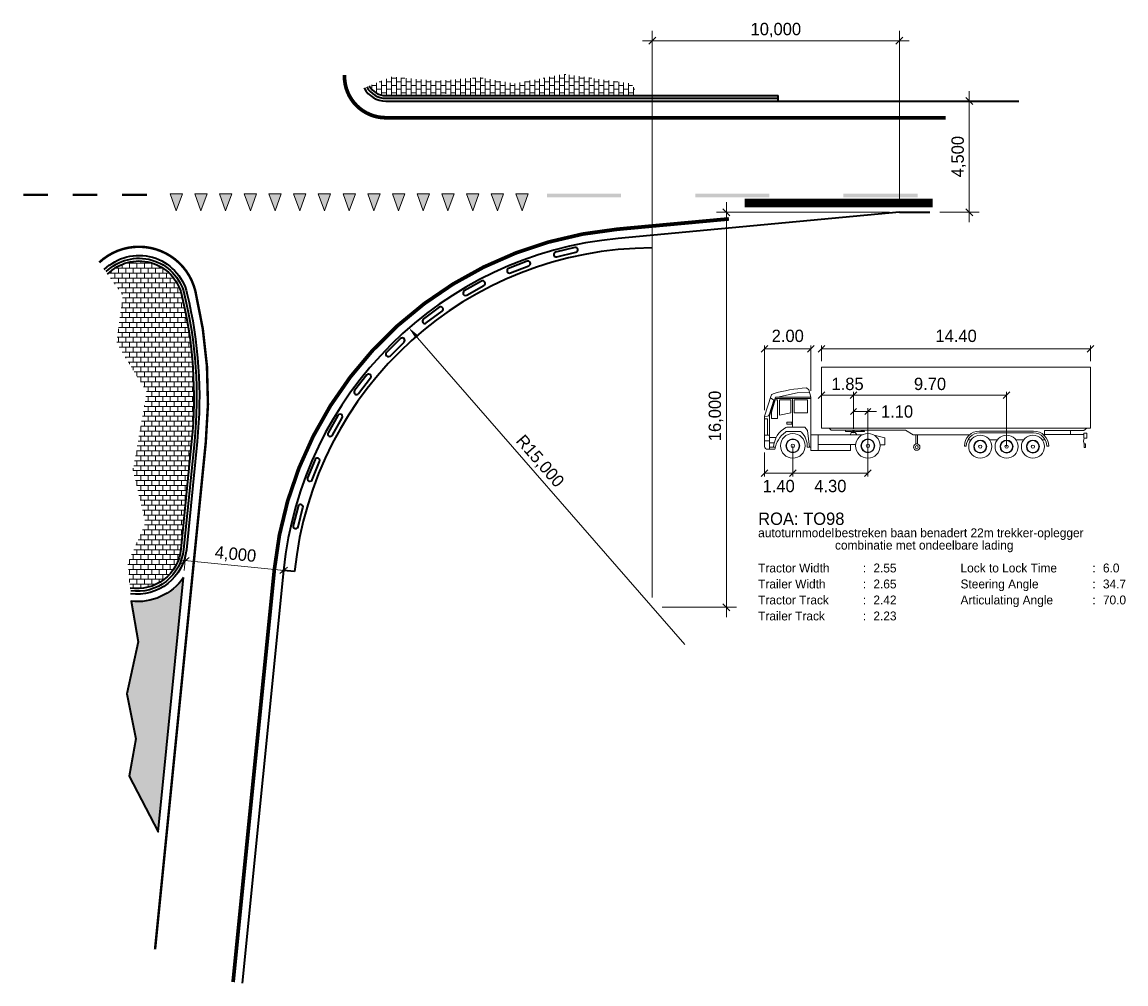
# Model space of a CAD drawing. Header units: metres. Extents: x -699 to 2316, y -1199 to 781.
# Tile 568 of 593: x 490 to 535, y 9 to 48. Entities that reach past the tile are written whole.
import ezdxf
from ezdxf.enums import TextEntityAlignment as Align

# ---------------------------------------------------------------- set-up
doc = ezdxf.new("R2010")
doc.units = ezdxf.units.M
doc.header["$PDMODE"] = 1
doc.linetypes.add('VW-1-1_STREEP', pattern=[2, 1, -1])
for name, color, linetype, lineweight in [('N-WA-VW-MARKERING_DYNAMISCH-G', 7, 'Continuous', 35), ('N-WE-VH-KANTVERHARDING-G', 210, 'Continuous', 35), ('N-WE-VH-STOOTBAND-G', 7, 'Continuous', 35), ('N-WE-VH-VERHARDING_BETON-G', 252, 'Continuous', 35), ('N-WE-VH-VERHARDING_BETONSTRAATSTEEN-A', 252, 'Continuous', 18), ('N-WE-VW-MARKERING_DWARS_DRIEHOEK_5070-G', 7, 'VW-HAAIETAND70-L-N', 35), ('N-WE-VW-MARKERING_LANGS_STREEP_DOORGETROKKEN_010-G', 7, 'Continuous', 13), ('N-WE-VW-MARKERING_LANGS_STREEP_DOORGETROKKEN_015-G', 7, 'Continuous', 13), ('N-WE-VW-MARKERING_PUNTSTUK-G', 7, 'Continuous', 35), ('vh-nw-bm_200', 7, 'Continuous', 25), ('X-XX-AL-(M)-M-200', 7, 'Continuous', 18)]:
    doc.layers.add(name, color=color, linetype=linetype, lineweight=lineweight)
doc.styles.add('rtw_iso', font='iso-rtw.shx')
doc.linetypes.add('VW-HAAIETAND70-L-N', pattern='A,0,-0.5,[149,NLCS.SHX,S=1,R=0,X=-0.625,Y=0],-0.5', length=1)
doc.dimstyles.new('RTW-LGL-200', dxfattribs={"dimtxt": 0.5, "dimasz": 0.1, "dimexe": 0.4, "dimexo": 0.4, "dimgap": 0.14, "dimtad": 1, "dimdec": 3, "dimzin": 0, "dimtxsty": 'rtw_iso', "dimblk1": 'RTW-L_ARR-v1', "dimblk2": 'RTW-L_ARR-v1', "dimsah": 1, "dimcen": 2.5, "dimdle": 2, "dimclrd": 8, "dimclre": 8, "dimclrt": 256, "dimaunit": 2, "dimadec": 6, "dimazin": 0, "dimtfac": 1, "dimtdec": 4, "dimtmove": 0, "dimatfit": 0, "dimldrblk": 'RTW-L_ARR-v1', "dimfxl": 1, "dimtolj": 1, "dimtzin": 0, "dimlwd": 18, "dimlwe": 18, "dimarcsym": 0})
doc.dimstyles.new('RTW-LGO-200', dxfattribs={"dimtxt": 0.5, "dimasz": 0.1, "dimexe": 0.4, "dimexo": 0.4, "dimgap": 0.14, "dimtad": 1, "dimdec": 3, "dimzin": 0, "dimtxsty": 'rtw_iso', "dimblk1": 'RTW-TIC-V1', "dimblk2": 'RTW-TIC-V1', "dimsah": 1, "dimcen": 2.5, "dimdle": 2, "dimclrd": 8, "dimclre": 8, "dimclrt": 256, "dimaunit": 2, "dimadec": 6, "dimazin": 0, "dimtfac": 1, "dimtdec": 4, "dimtmove": 0, "dimatfit": 0, "dimldrblk": 'RTW-TIC-V1', "dimfxl": 1, "dimtolj": 1, "dimtzin": 0, "dimlwd": 18, "dimlwe": 18, "dimarcsym": 0})

# ---------------------------------------------------------------- blocks, each defined once
blk = doc.blocks.new('Haai70')
at = {"linetype": 'Continuous', "lineweight": 5}
blk.add_hatch(color=256, dxfattribs=at).paths.add_polyline_path([(-0.25, 0), (0.2499999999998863, 2.273736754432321e-13), (2.842170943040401e-14, -0.7000000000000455)])
blk.add_lwpolyline([(-0.25, 0), (0.2499999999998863, 2.273736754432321e-13), (2.842170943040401e-14, -0.7000000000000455)], close=True, dxfattribs=at)
blk = doc.blocks.new('RTW-L_ARR-v1')
at = {"color": 0, "linetype": 'ByBlock', "lineweight": 18}
blk.add_solid([(-5, 0.8333333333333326), (-5, -0.8333333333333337), (0, 0)], dxfattribs=at)
blk = doc.blocks.new('*D1285')
at = {"layer": 'Defpoints', "color": 0, "transparency": 16777216}
for p in [(505.5129903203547, 35.58233555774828), (515.3602522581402, 24.26723801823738)]:
    blk.add_point(p, dxfattribs=at)
at = {"layer": 'vh-nw-bm_200', "color": 8, "lineweight": 18, "transparency": 16777216}
blk.add_line((516.6732205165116, 22.75855834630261), (505.5786387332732, 35.5069015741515), dxfattribs=at)
at = {"layer": 'vh-nw-bm_200', "color": 8, "lineweight": 18, "transparency": 16777216, "xscale": 0.1, "yscale": 0.1, "zscale": 0.1, "rotation": 131.0322805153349}
blk.add_blockref('RTW-L_ARR-v1', (505.5129903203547, 35.58233555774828), dxfattribs=at)
at = {"layer": 'vh-nw-bm_200', "transparency": 16777216, "insert": (510.7905787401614, 30.16654446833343), "char_height": 0.5, "attachment_point": 5, "rotation": 311.03228051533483, "style": 'rtw_iso'}
blk.add_mtext('\\A1;R15,000', dxfattribs=at)
blk = doc.blocks.new('RTW-TIC-V1')
at = {"color": 0, "lineweight": 18}
for p, q in [((0, 0), (-5, 0)), ((-1.414213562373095, -1.414213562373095), (1.414213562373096, 1.414213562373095)), ((0, 0), (0, 4)), ((0, 0), (4, 0)), ((0, 0), (0, -4))]:
    blk.add_line(p, q, dxfattribs=at)
blk = doc.blocks.new('*D1286')
at = {"layer": 'Defpoints', "color": 0, "transparency": 16777216}
for p in [(525.3602522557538, 44.76723801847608), (528.1913283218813, 44.76723801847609), (526.5937123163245, 40.26723801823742)]:
    blk.add_point(p, dxfattribs=at)
at = {"layer": 'vh-nw-bm_200', "color": 8, "lineweight": 18, "transparency": 16777216}
for p, q in [((525.7602522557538, 44.76723801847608), (528.5913283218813, 44.76723801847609)), ((528.1913283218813, 40.36723801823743), (528.1913283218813, 44.66723801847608)), ((526.9937123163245, 40.26723801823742), (528.5913283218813, 40.26723801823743))]:
    blk.add_line(p, q, dxfattribs=at)
at = {"layer": 'vh-nw-bm_200', "color": 8, "lineweight": 18, "transparency": 16777216, "xscale": 0.1, "yscale": 0.1, "zscale": 0.1}
for p, rotation in [((528.1913283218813, 44.76723801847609), 90), ((528.1913283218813, 40.26723801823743), 270)]:
    blk.add_blockref('RTW-TIC-V1', p, dxfattribs=dict(at, rotation=rotation))
at = {"layer": 'vh-nw-bm_200', "transparency": 16777216, "insert": (527.7656140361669, 42.51723801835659), "char_height": 0.5, "attachment_point": 5, "rotation": 90, "style": 'rtw_iso'}
blk.add_mtext('\\A1;4,500', dxfattribs=at)
blk = doc.blocks.new('*D1287')
at = {"layer": 'Defpoints', "color": 0, "transparency": 16777216}
for p in [(518.3622978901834, 40.26723801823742), (525.3602522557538, 40.26723801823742), (515.3602522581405, 24.26723801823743)]:
    blk.add_point(p, dxfattribs=at)
at = {"layer": 'vh-nw-bm_200', "color": 8, "lineweight": 18, "transparency": 16777216}
for p, q in [((524.9602522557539, 40.26723801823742), (517.9622978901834, 40.26723801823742)), ((518.3622978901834, 24.36723801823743), (518.3622978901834, 40.16723801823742)), ((515.7602522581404, 24.26723801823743), (518.7622978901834, 24.26723801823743))]:
    blk.add_line(p, q, dxfattribs=at)
at = {"layer": 'vh-nw-bm_200', "color": 8, "lineweight": 18, "transparency": 16777216, "xscale": 0.1, "yscale": 0.1, "zscale": 0.1}
for p, rotation in [((518.3622978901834, 40.26723801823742), 90), ((518.3622978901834, 24.26723801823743), 270)]:
    blk.add_blockref('RTW-TIC-V1', p, dxfattribs=dict(at, rotation=rotation))
at = {"layer": 'vh-nw-bm_200', "transparency": 16777216, "insert": (517.936583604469, 32.01451752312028), "char_height": 0.5, "attachment_point": 5, "rotation": 90, "style": 'rtw_iso', "bg_fill": 3, "box_fill_scale": 1.1, "bg_fill_color": 256, "bg_fill_true_color": 13158600, "bg_fill_transparency": 0}
blk.add_mtext('\\A1;16,000', dxfattribs=at)
blk = doc.blocks.new('*D1288')
at = {"layer": 'Defpoints', "color": 0, "transparency": 16777216}
for p in [(496.4545456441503, 26.15780867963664), (496.4545456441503, 26.1578086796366), (500.4346944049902, 25.75979380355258)]:
    blk.add_point(p, dxfattribs=at)
at = {"layer": 'vh-nw-bm_200', "color": 8, "lineweight": 18, "transparency": 16777216}
blk.add_line((500.3351906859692, 25.76974417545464), (496.5540493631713, 26.1478583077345), dxfattribs=at)
at = {"layer": 'vh-nw-bm_200', "color": 8, "lineweight": 18, "transparency": 16777216, "xscale": 0.1, "yscale": 0.1, "zscale": 0.1}
for p, rotation in [((496.4545456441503, 26.1578086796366), 174.2894068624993), ((500.4346944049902, 25.75979380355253), 354.2894068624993)]:
    blk.add_blockref('RTW-TIC-V1', p, dxfattribs=dict(at, rotation=rotation))
at = {"layer": 'vh-nw-bm_200', "transparency": 16777216, "insert": (498.4869801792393, 26.38240278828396), "char_height": 0.5, "attachment_point": 5, "rotation": 354.2894068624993, "style": 'rtw_iso'}
blk.add_mtext('\\A1;4,000', dxfattribs=at)
blk = doc.blocks.new('*D1289')
at = {"layer": 'Defpoints', "color": 0, "transparency": 16777216}
for p in [(515.3602522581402, 47.21303352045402), (525.3602522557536, 40.26723801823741), (515.3602522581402, 24.26723801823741)]:
    blk.add_point(p, dxfattribs=at)
at = {"layer": 'vh-nw-bm_200', "color": 8, "lineweight": 18, "transparency": 16777216}
for p, q in [((515.3602522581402, 24.66723801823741), (515.3602522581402, 47.61303352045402)), ((525.3602522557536, 40.66723801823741), (525.3602522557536, 47.61303352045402)), ((525.2602522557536, 47.21303352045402), (515.4602522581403, 47.21303352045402))]:
    blk.add_line(p, q, dxfattribs=at)
at = {"layer": 'vh-nw-bm_200', "color": 8, "lineweight": 18, "transparency": 16777216, "xscale": 0.1, "yscale": 0.1, "zscale": 0.1, "rotation": 180}
blk.add_blockref('RTW-TIC-V1', (515.3602522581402, 47.21303352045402), dxfattribs=at)
at = {"layer": 'vh-nw-bm_200', "color": 8, "lineweight": 18, "transparency": 16777216, "xscale": 0.1, "yscale": 0.1, "zscale": 0.1}
blk.add_blockref('RTW-TIC-V1', (525.3602522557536, 47.21303352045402), dxfattribs=at)
at = {"layer": 'vh-nw-bm_200', "transparency": 16777216, "insert": (520.360252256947, 47.6387478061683), "char_height": 0.5, "attachment_point": 5, "style": 'rtw_iso'}
blk.add_mtext('\\A1;10,000', dxfattribs=at)

msp = doc.modelspace()

# ---------------------------------------------------------------- hatches: boundary and pattern name
at = {"layer": 'N-WE-VH-VERHARDING_BETONSTRAATSTEEN-A'}
h = msp.add_hatch(dxfattribs=at)
h.set_pattern_fill('VB-KLINKERVERHARDING', color=256, scale=0.2, style=0, pattern_type=2)
h.set_pattern_definition([(0, (70, -0.5), (0.2, 0.15), [0.2, -0.2]), (90, (70, -0.5), (-0.2, 1.224646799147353e-17), [])])
h.paths.add_polyline_path([(514.5169181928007, 45.47154747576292), (511.7700212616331, 45.86365001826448), (509.7799265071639, 45.47154747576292), (508.3784468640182, 45.72361253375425), (506.6125871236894, 45.58357504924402), (504.7906722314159, 45.75162244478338), (503.901212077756, 45.38452617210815, 0.2698577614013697), (504.5751235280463, 44.99223801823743), (506.9057268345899, 44.99223801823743), (507.0225855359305, 45.06892296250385), (507.072907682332, 44.99223801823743), (514.7967335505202, 44.99223801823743)])
h = msp.add_hatch(dxfattribs=at)
h.set_pattern_fill('VB-KLINKERVERHARDING', color=256, scale=0.2, angle=90, style=0, pattern_type=2)
h.set_pattern_definition([(90, (70, 0), (-0.15, 0.2), [0.2, -0.2]), (180, (70, 0), (-2.449293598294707e-17, -0.2), [])])
h.paths.add_polyline_path([(496.3056123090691, 36.93325364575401, 0.5894868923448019), (493.3112146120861, 37.75847729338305), (493.9283910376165, 36.89951389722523), (493.6735497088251, 34.96422579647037), (494.8967938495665, 32.97800866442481), (494.3361414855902, 29.82043588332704), (494.8458241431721, 27.68143165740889), (494.1322698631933, 26.05171774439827), (494.2199401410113, 25.04577140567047, 0.4329750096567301), (496.2746964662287, 26.62053891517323), (496.7124985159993, 30.998559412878, 0.08425962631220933)])
at = {"layer": 'N-WE-VW-MARKERING_PUNTSTUK-G'}
h = msp.add_hatch(color=256, dxfattribs=at)
edge = h.paths.add_edge_path()
edge.add_arc((494.508505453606, 26.79715801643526), 2.299999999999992, 263.8597141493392, 324.6975610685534, ccw=False)
edge.add_line((494.2624901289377, 24.51035315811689), (494.549851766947, 22.86220837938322))
edge.add_line((494.549851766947, 22.86220837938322), (494.092832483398, 20.76156317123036))
edge.add_line((494.092832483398, 20.76156317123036), (494.4584522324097, 18.93491398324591))
edge.add_line((494.4584522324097, 18.93491398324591), (494.1842392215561, 17.42792681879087))
edge.add_line((494.1842392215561, 17.42792681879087), (495.356505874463, 15.17741098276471))
edge.add_line((495.356505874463, 15.17741098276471), (496.3855653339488, 25.46800557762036))

# ---------------------------------------------------------------- linework, layer by layer
at = {"layer": 'N-WA-VW-MARKERING_DYNAMISCH-G', "color": 251, "linetype": 'VW-1-1_STREEP', "ltscale": 0.85, "const_width": 0.35}
msp.add_lwpolyline([(519.0988492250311, 40.64223801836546), (526.7058143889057, 40.64223801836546)], dxfattribs=at)
at = {"layer": 'N-WE-VH-KANTVERHARDING-G'}
for p, q in [((520.4602522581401, 44.76723801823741), (520.4602522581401, 44.99223801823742)), ((525.3602522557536, 40.26723801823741), (526.5937123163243, 40.26723801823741)), ((500.4346944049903, 25.75979380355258), (498.7638615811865, 9.051465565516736))]:
    msp.add_line(p, q, dxfattribs=at)
at = {"layer": 'N-WE-VH-KANTVERHARDING-G', "flags": 128}
for points in [[(503.6919638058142, 45.29816563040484, 0.2774462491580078), (504.5751235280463, 44.76723801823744), (520.4602522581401, 44.76723801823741)], [(503.7988317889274, 45.34227197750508, 0.2740490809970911), (504.5751235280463, 44.88223801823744), (520.4602522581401, 44.88223801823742)], [(503.901212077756, 45.38452617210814, 0.2698577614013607), (504.5751235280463, 44.99223801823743), (520.4602522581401, 44.99223801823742)]]:
    msp.add_lwpolyline(points, format="xyb", dxfattribs=at)
at = {"layer": 'N-WE-VH-KANTVERHARDING-G'}
msp.add_lwpolyline([(520.4602522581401, 44.76723801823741), (525.4602522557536, 44.76723801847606), (530.1957809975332, 44.76723801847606)], dxfattribs=at)
for points in [[(493.1781565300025, 37.94366262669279, -0.582880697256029), (496.5243452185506, 36.98598802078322, -0.08425962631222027), (496.9363818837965, 30.97617107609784), (496.498579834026, 26.59815057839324, -0.4244952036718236), (494.2400297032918, 24.81525974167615)], [(493.2587655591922, 37.86164321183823, -0.5828806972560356), (496.4125483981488, 36.95903489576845, -0.08425962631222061), (496.8219526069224, 30.98761400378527), (496.3841505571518, 26.60959350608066, -0.424495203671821), (494.2554670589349, 24.92921889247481, -0.424495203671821)], [(493.3112146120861, 37.75847729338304, -0.5894868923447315), (496.305612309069, 36.93325364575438, -0.08425962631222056), (496.7124985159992, 30.99855941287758), (496.2746964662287, 26.62053891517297, -0.4329750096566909), (494.2199401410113, 25.04577140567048)]]:
    msp.add_lwpolyline(points, format="xyb", dxfattribs=at)
at = {"layer": 'N-WE-VH-STOOTBAND-G'}
for points in [[(512.2710282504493, 38.64453592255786, 0.9999999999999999), (512.223710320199, 38.83885785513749), (511.4464225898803, 38.64958613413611, 0.9999999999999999), (511.4937405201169, 38.45526420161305)], [(510.362222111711, 38.09726674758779, 0.9999999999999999), (510.2891557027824, 38.28344220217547), (509.5444538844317, 37.99117656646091, 0.9999999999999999), (509.6175202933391, 37.80500111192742)], [(508.5445487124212, 37.29782454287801, 0.9999999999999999), (508.4470660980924, 37.47245884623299), (507.7485288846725, 37.08252838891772, 0.9999999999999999), (507.8460114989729, 36.90789408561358)], [(506.8511510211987, 36.26078612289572, 0.9999999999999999), (506.73102967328, 36.42069504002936), (506.0913940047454, 35.94020964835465, 0.9999999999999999), (506.2115153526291, 35.78030073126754)], [(505.3129059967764, 35.0050605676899, 0.9999999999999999), (505.1723361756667, 35.14732836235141), (504.6032649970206, 34.58504907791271, 0.9999999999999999), (504.7438348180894, 34.4427812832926)], [(503.9578615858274, 33.5535444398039, 0.9999999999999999), (503.7994064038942, 33.67557703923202), (503.3112760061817, 33.04175631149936, 0.9999999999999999), (503.4697311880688, 32.91972371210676)], [(502.8107253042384, 31.93270429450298, 0.9999999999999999), (502.6372739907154, 32.03227658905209), (502.2389848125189, 31.33847133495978, 0.9999999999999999), (502.4124361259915, 31.23889904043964)], [(501.8924137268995, 30.17209409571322, 0.9999999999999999), (501.7071289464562, 30.24739051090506), (501.4059432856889, 29.50625138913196, 0.9999999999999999), (501.5912280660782, 29.43095497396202)], [(501.2196711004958, 28.30381633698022, 0.9999999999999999), (501.0259312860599, 28.35346393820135), (500.8273408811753, 27.5785046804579, 0.9999999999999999), (501.0210806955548, 27.52885707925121)]]:
    msp.add_lwpolyline(points, format="xyb", close=True, dxfattribs=at)
at = {"layer": 'N-WE-VH-VERHARDING_BETON-G'}
msp.add_line((500.8824611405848, 25.71501712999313), (500.4346944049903, 25.75979380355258), dxfattribs=at)
msp.add_arc((515.3602522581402, 24.26723801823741), 14.55, 90, 174.2894068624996, dxfattribs=at)
at = {"layer": 'N-WE-VW-MARKERING_LANGS_STREEP_DOORGETROKKEN_010-G', "const_width": 0.1}
for points in [[(489.8992542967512, 40.96723802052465), (490.8992542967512, 40.96723802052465)], [(491.8992542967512, 40.96723802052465), (492.8992542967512, 40.96723802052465)], [(493.8992542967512, 40.96723802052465), (494.8992542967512, 40.96723802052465)]]:
    msp.add_lwpolyline(points, dxfattribs=at)
msp.add_lwpolyline([(492.9718606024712, 38.23077769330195, -0.5751922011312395), (496.8645964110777, 37.0680192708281, -0.08425962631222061), (497.28464490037, 30.94134477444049), (495.23197583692, 10.41465413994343)], format="xyb", dxfattribs=at)
at = {"layer": 'N-WE-VW-MARKERING_LANGS_STREEP_DOORGETROKKEN_015-G'}
msp.add_lwpolyline([(502.9001235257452, 45.82706965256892, 0.15, 0.15, 0), (502.9001235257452, 45.76723802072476, 0.15, 0.15, 0.4142135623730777), (504.5751235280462, 44.09223801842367, 0.15, 0.15, 0), (527.23489567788, 44.09223801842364, 0, 0, 0)], format="xyseb", dxfattribs=at)
at = {"layer": 'N-WE-VW-MARKERING_LANGS_STREEP_DOORGETROKKEN_015-G', "const_width": 0.15}
msp.add_lwpolyline([(505.6602069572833, 44.09223801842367), (524.6908143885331, 44.09223801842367)], dxfattribs=at)
at = {"layer": 'N-WE-VW-MARKERING_LANGS_STREEP_DOORGETROKKEN_015-G', "const_width": 0.15, "flags": 128}
msp.add_lwpolyline([(518.4602522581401, 39.99529869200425), (513.9418434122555, 39.57667110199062, 0.3590174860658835), (500.0615554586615, 25.7971076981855), (498.3907226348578, 9.088779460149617)], format="xyb", dxfattribs=at)
at = {"layer": 'N-WE-VW-MARKERING_LANGS_STREEP_DOORGETROKKEN_015-G'}
for points in [[(511.0988492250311, 40.86723802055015), (514.0988492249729, 40.86723802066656), (511.0988492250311, 41.01723802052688), (514.098849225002, 41.01723802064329)], [(517.0988492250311, 40.86723802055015), (520.0988492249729, 40.86723802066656), (517.0988492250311, 41.01723802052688), (520.098849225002, 41.01723802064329)], [(523.0988492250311, 40.86723802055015), (526.0988492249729, 40.86723802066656), (523.0988492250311, 41.01723802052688), (526.098849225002, 41.01723802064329)]]:
    msp.add_solid(points, dxfattribs=at)
at = {"layer": 'N-WE-VW-MARKERING_PUNTSTUK-G', "flags": 128}
msp.add_lwpolyline([(496.3855653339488, 25.46800557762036, -0.2718713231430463), (494.2624901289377, 24.51035315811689), (494.549851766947, 22.86220837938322), (494.092832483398, 20.76156317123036), (494.4584522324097, 18.93491398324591), (494.1842392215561, 17.42792681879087), (495.356505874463, 15.17741098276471)], format="xyb", close=True, dxfattribs=at)
at = {"layer": 'X-XX-AL-(M)-M-200', "lineweight": 18}
for p, q in [((532.9634335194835, 34.60488800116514), (533.2334335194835, 34.87488800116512)), ((533.0984335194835, 34.23988800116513), (533.0984335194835, 34.87488800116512)), ((529.5648645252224, 32.72662217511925), (529.8348645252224, 32.99662217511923)), ((529.6998645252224, 32.99662217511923), (529.6998645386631, 30.77378526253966))]:
    msp.add_line(p, q, dxfattribs=at)
at = {"layer": 'X-XX-AL-(M)-M-200'}
for p, q in [((533.0984335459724, 31.51670672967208), (533.0984335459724, 33.98988800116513)), ((525.6063649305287, 31.44584511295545), (525.9217270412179, 31.25698144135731)), ((528.6054561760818, 31.4041555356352), (529.6998645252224, 31.4041555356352)), ((528.6054561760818, 31.327843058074), (529.6998645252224, 31.327843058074)), ((530.7942729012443, 31.4041555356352), (529.6998645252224, 31.4041555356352)), ((530.7942729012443, 31.327843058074), (529.6998645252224, 31.327843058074)), ((531.236607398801, 31.21507790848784), (531.236607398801, 31.42422509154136)), ((531.236607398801, 31.42422509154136), (532.8318097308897, 31.42422509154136)), ((532.2933591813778, 31.42422509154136), (532.2933591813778, 31.26419372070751)), ((532.953306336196, 31.31937698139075), (532.82628719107, 31.31937698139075)), ((532.82628719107, 31.31937698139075), (532.82628719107, 31.12071744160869)), ((532.8318097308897, 31.42422509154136), (532.953306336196, 31.51670672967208)), ((532.953306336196, 31.12071744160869), (532.953306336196, 31.31937698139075)), ((525.9217270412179, 31.25698144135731), (528.207380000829, 31.25698144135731)), ((526.0236519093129, 31.25698144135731), (526.0236519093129, 30.88666391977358)), ((526.0236519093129, 30.88666391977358), (526.1000230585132, 30.88666391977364)), ((526.1000230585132, 31.25698144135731), (526.1000230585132, 30.88666391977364)), ((528.1370448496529, 31.05200457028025), (528.259805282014, 31.05200457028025)), ((529.0082117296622, 31.05200457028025), (529.3256613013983, 31.05200457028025)), ((530.0740677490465, 31.05200457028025), (530.3915173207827, 31.05200457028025)), ((531.1399237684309, 31.05200457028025), (531.2626842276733, 31.05200457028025)), ((531.236607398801, 31.26419372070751), (532.82628719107, 31.26419372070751)), ((532.82628719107, 31.12071744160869), (532.953306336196, 31.12071744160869)), ((532.8926418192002, 30.88895680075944), (532.8409266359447, 30.88895680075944)), ((532.8409266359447, 30.73844847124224), (532.8409266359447, 30.88895680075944)), ((532.8926418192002, 30.88895680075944), (532.8926418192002, 30.73844847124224)), ((527.9935113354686, 30.79221069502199), (528.0698238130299, 30.79221069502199)), ((531.4062177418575, 30.79221069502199), (531.3299052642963, 30.79221069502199)), ((532.8926418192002, 30.73844847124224), (532.8409266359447, 30.73844847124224))]:
    msp.add_line(p, q, dxfattribs=at)
for centre, radius in [((526.0618374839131, 30.75584247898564), 0.1308214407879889), ((528.6340085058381, 30.77378526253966), 0.4662982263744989), ((528.6340085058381, 30.77378526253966), 0.2648318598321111), ((528.6340085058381, 30.77378526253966), 0.242762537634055), ((528.6340085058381, 30.77378526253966), 0.06358515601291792), ((529.6998645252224, 30.77378526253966), 0.4662982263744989), ((529.6998645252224, 30.77378526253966), 0.2648318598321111), ((529.6998645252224, 30.77378526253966), 0.242762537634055), ((529.6998645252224, 30.77378526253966), 0.06358515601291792), ((530.7657205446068, 30.77378526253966), 0.4662982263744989), ((530.7657205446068, 30.77378526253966), 0.2648318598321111), ((530.7657205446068, 30.77378526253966), 0.242762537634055), ((530.7657205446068, 30.77378526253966), 0.06358515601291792), ((526.0618374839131, 30.75584247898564), 0.05995982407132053)]:
    msp.add_circle(centre, radius, dxfattribs=at)
for centre, radius, start, end in [((528.6054561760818, 30.79221069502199), 0.6119448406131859, 90, 180), ((528.6054561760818, 30.79221069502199), 0.5356323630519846, 90, 180), ((530.7942729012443, 30.79221069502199), 0.6119448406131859, 0, 90), ((530.7942729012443, 30.79221069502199), 0.5356323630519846, 0, 90), ((533.1269285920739, 30.98919991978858), 0.3091064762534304, 154.8191760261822, 202.2933359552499)]:
    msp.add_arc(centre, radius, start, end, dxfattribs=at)

# ---------------------------------------------------------------- block references
at = {"layer": 'N-WE-VW-MARKERING_DWARS_DRIEHOEK_5070-G'}
for p in [(496.0899191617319, 41.01723802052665), (497.0899191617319, 41.01723802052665), (498.0899191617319, 41.01723802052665), (499.0899191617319, 41.01723802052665), (500.0899191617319, 41.01723802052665), (501.0899191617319, 41.01723802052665), (502.0899191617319, 41.01723802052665), (503.0899191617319, 41.01723802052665), (504.0899191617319, 41.01723802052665), (505.0899191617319, 41.01723802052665), (506.0899191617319, 41.01723802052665), (507.0899191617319, 41.01723802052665), (508.0899191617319, 41.01723802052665), (509.0899191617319, 41.01723802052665), (510.0899191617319, 41.01723802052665)]:
    msp.add_blockref('Haai70', p, dxfattribs=at)

# ---------------------------------------------------------------- texts
at = {"layer": 'X-XX-AL-(M)-M-200', "style": 'rtw_iso'}
for s, p in [('14.40', (527.656724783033, 35.00988800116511)), ('9.70', (526.6011692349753, 33.06412217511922))]:
    msp.add_text(s, height=0.5, dxfattribs=at).set_placement(p, align=Align.CENTER)
for s, p in [('Lock to Lock Time', (527.8361678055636, 25.6784282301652)), (':', (533.1746766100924, 25.67842823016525)), ('6.0', (533.6000695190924, 25.67842823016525)), ('Steering Angle', (527.8361678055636, 25.03080918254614)), (':', (533.1746766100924, 25.03080918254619)), ('34.7', (533.6000695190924, 25.03080918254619)), ('Articulating Angle', (527.8361678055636, 24.38319013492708)), (':', (533.1746766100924, 24.38319013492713)), ('70.0', (533.6000695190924, 24.38319013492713))]:
    msp.add_text(s, height=0.36, dxfattribs=at).set_placement(p)

# ---------------------------------------------------------------- dimensions: what is measured, and where the dimension line sits
at = {"layer": 'vh-nw-bm_200'}
dim = msp.add_linear_dim(base=(528.1913283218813, 44.76723801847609), p1=(526.5937123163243, 40.26723801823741), p2=(525.3602522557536, 44.76723801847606), angle=90, dimstyle='RTW-LGO-200', dxfattribs=at)
dim.commit()
dim.dimension.update_dxf_attribs({"geometry": '*D1286', "text_midpoint": (527.7656140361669, 42.51723801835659)})
dim = msp.add_radius_dim(center=(515.3602522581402, 24.26723801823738), mpoint=(505.5129903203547, 35.58233555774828), dimstyle='RTW-LGL-200', dxfattribs=at)
dim.commit()
dim.dimension.update_dxf_attribs({"geometry": '*D1285', "text_midpoint": (510.7905787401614, 30.16654446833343)})
dim = msp.add_aligned_dim(p1=(500.4346944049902, 25.75979380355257), p2=(496.4545456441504, 26.15780867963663), distance=4.3076653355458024e-14, dimstyle='RTW-LGO-200', dxfattribs=at)
dim.commit()
dim.dimension.update_dxf_attribs({"geometry": '*D1288', "text_midpoint": (498.4869801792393, 26.38240278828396)})

# ---------------------------------------------------------------- next in the draw order: dimensions: what is measured, and where the dimension line sits
dim = msp.add_linear_dim(base=(518.3622978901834, 40.26723801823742), p1=(515.3602522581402, 24.26723801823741), p2=(525.3602522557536, 40.26723801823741), angle=90, dimstyle='RTW-LGO-200', override={"dimtfill": 1}, dxfattribs=at)
dim.commit()
dim.dimension.update_dxf_attribs({"geometry": '*D1287', "text_midpoint": (518.3622978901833, 32.01451752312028), "dimtype": 160})

# ---------------------------------------------------------------- next in the draw order: linework, layer by layer
at = {"layer": 'N-WE-VH-KANTVERHARDING-G', "flags": 128}
msp.add_lwpolyline([(525.3602522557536, 40.26723801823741), (513.97643874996, 39.20327029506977, 0.3590174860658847), (500.4346944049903, 25.75979380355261)], format="xyb", dxfattribs=at)
at = {"layer": 'X-XX-AL-(M)-M-200', "lineweight": 18}
for p, q in [((519.7689891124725, 34.60488800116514), (520.0389891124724, 34.87488800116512)), ((519.9039891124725, 32.25440061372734), (519.9039891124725, 34.87488800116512)), ((521.6463925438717, 34.60488800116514), (521.9163925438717, 34.87488800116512)), ((521.7813925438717, 33.02789252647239), (521.7813925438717, 34.87488800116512)), ((522.0800160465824, 34.60488800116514), (522.3500160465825, 34.87488800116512)), ((522.2150160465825, 34.23988800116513), (522.2150160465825, 34.87488800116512)), ((521.7813925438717, 34.73988800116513), (519.9039891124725, 34.73988800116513)), ((533.0984335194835, 34.73988800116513), (522.2150160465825, 34.73988800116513)), ((522.0800160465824, 32.72662217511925), (522.3500160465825, 32.99662217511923)), ((529.6998645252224, 32.86162217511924), (522.2150160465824, 32.86162217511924)), ((523.367473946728, 32.72662217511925), (523.637473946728, 32.99662217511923)), ((523.5024739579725, 31.48774375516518), (523.502473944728, 32.99662217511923)), ((523.3798016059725, 32.07318375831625), (523.6251463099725, 32.31852846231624)), ((523.5024739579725, 32.19585611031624), (524.4411786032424, 32.19585611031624)), ((523.9635558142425, 32.07318375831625), (524.2089005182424, 32.31852846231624)), ((524.0862281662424, 32.33085611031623), (524.0862281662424, 29.56342823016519)), ((519.9039891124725, 30.5342343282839), (519.9039891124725, 29.56342823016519)), ((521.0475076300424, 30.80624364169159), (521.0475076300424, 29.56342823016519)), ((519.7689891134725, 29.56342823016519), (520.0389891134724, 29.83342823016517)), ((519.9039891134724, 29.69842823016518), (524.0862281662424, 29.69842823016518)), ((520.9125076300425, 29.56342823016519), (521.1825076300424, 29.83342823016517)), ((523.9512281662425, 29.56342823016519), (524.2212281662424, 29.83342823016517))]:
    msp.add_line(p, q, dxfattribs=at)
at = {"layer": 'X-XX-AL-(M)-M-200'}
for p, q in [((522.2150160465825, 33.98988800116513), (533.0984335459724, 33.98988800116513)), ((522.2150160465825, 31.51670672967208), (522.2150160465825, 33.98988800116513)), ((521.5960838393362, 33.15121206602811), (521.6940696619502, 33.06798830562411)), ((521.6940696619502, 33.06798830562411), (521.7813925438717, 32.77789252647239)), ((519.9039891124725, 32.00440061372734), (520.1725624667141, 32.837372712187)), ((520.0892219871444, 32.06326968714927), (520.2779686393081, 32.64866169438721)), ((520.1014406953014, 32.01419158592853), (520.3476791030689, 32.77789252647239)), ((520.1462263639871, 32.75569208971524), (520.2779686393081, 32.64866169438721)), ((520.1801892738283, 32.17210817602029), (520.3389109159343, 32.66437852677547)), ((520.3318946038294, 32.7289373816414), (521.7813925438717, 32.7289373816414)), ((520.4309283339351, 32.66437852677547), (520.3389109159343, 32.66437852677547)), ((520.3476791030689, 32.77789252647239), (521.7813925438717, 32.77789252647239)), ((521.2188385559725, 32.94560023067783), (520.4300532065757, 32.77789252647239)), ((520.4309283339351, 31.91754119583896), (520.4309283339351, 32.66437852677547)), ((520.5079142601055, 32.04355410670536), (520.5079142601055, 32.66437852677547)), ((520.9643306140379, 32.66437852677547), (520.5079142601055, 32.66437852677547)), ((520.9643306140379, 32.14787093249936), (520.9643306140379, 32.66437852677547)), ((521.0358175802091, 31.56542594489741), (521.0358175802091, 32.7289373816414)), ((521.6462057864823, 32.66437852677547), (521.096306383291, 32.66437852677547)), ((521.096306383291, 32.14787093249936), (521.096306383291, 32.66437852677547)), ((521.721370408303, 32.97729236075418), (521.2188385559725, 32.94560023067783)), ((521.6462057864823, 32.14787093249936), (521.6462057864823, 32.66437852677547)), ((521.7813925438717, 30.62008546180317), (521.7813925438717, 32.77789252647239)), ((520.1801892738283, 31.91754119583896), (520.1801892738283, 32.17210817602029)), ((520.0190454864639, 32.00806299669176), (519.9039891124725, 31.9995050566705)), ((519.9039891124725, 30.7842343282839), (519.9039891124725, 32.00440061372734)), ((519.9039891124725, 31.90159462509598), (520.0181526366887, 31.90159462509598)), ((520.0181526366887, 31.90159462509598), (520.0181526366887, 31.24069967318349)), ((520.1014406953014, 30.6642848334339), (520.1014406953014, 32.01419158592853)), ((520.4309283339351, 31.91754119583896), (520.1801892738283, 31.91754119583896)), ((520.9643306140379, 32.14787093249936), (520.5079142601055, 32.04355410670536)), ((520.8050469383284, 31.7645201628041), (520.8050469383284, 31.67640070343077)), ((521.0094300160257, 31.7645201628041), (520.8050469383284, 31.7645201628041)), ((521.0094300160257, 31.67640070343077), (521.0094300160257, 31.7645201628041)), ((521.6462057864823, 32.14787093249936), (521.096306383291, 32.14787093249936)), ((520.8050469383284, 31.67640070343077), (521.0094300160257, 31.67640070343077)), ((521.3141104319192, 31.38959360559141), (520.8222480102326, 31.38959360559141)), ((520.8285158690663, 31.56542594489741), (521.5307268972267, 31.56542594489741)), ((521.5307268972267, 31.56542594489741), (521.6407068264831, 31.42805687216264)), ((521.6407068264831, 31.42805687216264), (521.7275144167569, 30.75220107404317)), ((533.0984335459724, 31.51670672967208), (522.2150160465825, 31.51670672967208)), ((522.6006109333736, 31.44584511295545), (522.5241170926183, 31.51670672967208)), ((525.6063649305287, 31.44584511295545), (522.6006109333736, 31.44584511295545)), ((523.1827600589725, 31.44584511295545), (523.7365823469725, 31.44584511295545)), ((523.1827600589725, 31.44584511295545), (523.1827600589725, 31.37975073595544)), ((523.1827600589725, 31.37975073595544), (523.4210751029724, 31.37975073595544)), ((523.36372042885, 31.24693800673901), (523.4149706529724, 31.33570595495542)), ((523.4251919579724, 31.34160723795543), (523.4750269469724, 31.34160723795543)), ((523.4313216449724, 31.34160723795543), (523.4574742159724, 31.36260563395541)), ((523.4792405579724, 31.44584511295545), (523.4792405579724, 31.40536389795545)), ((523.4792405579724, 31.40536389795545), (523.5264508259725, 31.40536389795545)), ((523.5264508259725, 31.44584511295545), (523.5264508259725, 31.40536389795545)), ((523.5804994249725, 31.34160723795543), (523.5306644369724, 31.34160723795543)), ((523.5743697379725, 31.34160723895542), (523.5482171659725, 31.36260563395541)), ((523.5846162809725, 31.37975073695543), (523.9490285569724, 31.37975073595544)), ((523.6419709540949, 31.24693800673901), (523.5907207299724, 31.33570595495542)), ((523.7365823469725, 31.44584511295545), (523.9490285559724, 31.39287632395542)), ((520.1014406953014, 31.24069967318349), (519.9039891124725, 31.24069967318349)), ((520.1014406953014, 31.01061019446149), (519.9039891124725, 31.01061019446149)), ((520.3709118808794, 31.13781503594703), (520.1014406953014, 31.13781503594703)), ((520.2966611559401, 30.93356848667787), (520.1014406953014, 30.93356848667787)), ((521.7813925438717, 31.24693800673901), (523.8526759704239, 31.24693800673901)), ((522.0705122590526, 31.24693800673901), (522.0705122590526, 30.62008546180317)), ((522.0705122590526, 30.86537561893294), (523.5909892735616, 30.86537561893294)), ((523.379733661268, 30.86537561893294), (523.379733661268, 30.62008546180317)), ((524.7659419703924, 31.12586780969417), (524.3376483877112, 31.23699417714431)), ((524.7659419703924, 30.85149072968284), (524.5835468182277, 30.84408951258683)), ((524.7659419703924, 30.85149072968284), (524.7659419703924, 31.12586780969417)), ((520.3154494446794, 30.6642848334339), (520.0239386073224, 30.6642848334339)), ((520.3339999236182, 30.74468775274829), (520.1014406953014, 30.74468775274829)), ((521.6297089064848, 30.75220107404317), (521.7813925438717, 30.75220107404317)), ((521.7813925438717, 30.62008546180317), (523.379733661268, 30.62008546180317))]:
    msp.add_line(p, q, dxfattribs=at)
for centre, radius in [((521.0475076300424, 30.80624364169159), 0.4987566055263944), ((523.5028456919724, 31.37975073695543), 0.01473477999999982), ((524.0862281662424, 30.80624364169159), 0.4987566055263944), ((521.0475076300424, 30.80624364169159), 0.2832616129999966), ((521.0475076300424, 30.80624364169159), 0.2596564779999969), ((521.0475076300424, 30.80624364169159), 0.06801007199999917), ((524.0862281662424, 30.80624364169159), 0.2832616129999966), ((524.0862281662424, 30.80624364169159), 0.2596564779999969), ((524.0862281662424, 30.80624364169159), 0.06801007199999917)]:
    msp.add_circle(centre, radius, dxfattribs=at)
for centre, radius, start, end in [((521.995745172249, 26.92521107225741), 6.23881539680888, 93.67290855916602, 106.2186396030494), ((520.2867245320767, 32.80056368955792), 0.11994949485, 106.2186396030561, 162.1292361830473), ((520.0131139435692, 32.08780903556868), 0.07996632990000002, 274.2538502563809, 342.1292361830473), ((521.2231174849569, 30.71238902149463), 0.9524923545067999, 118.2924077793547, 177.6044665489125), ((521.4537227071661, 30.44400502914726), 1.159391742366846, 127.4098944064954, 169.0474486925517), ((520.8222480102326, 31.26964411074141), 0.11994949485, 90, 127.4098944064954), ((520.8285158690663, 31.44547645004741), 0.11994949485, 90, 118.2924077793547), ((521.3141104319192, 31.26964411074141), 0.11994949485, 45.95880161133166, 90), ((520.8639093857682, 30.80411762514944), 0.7675573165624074, 356.1216289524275, 45.95880161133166), ((523.4251919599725, 31.32980467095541), 0.01180256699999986, 90, 149.9999999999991), ((523.4210751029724, 31.33254046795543), 0.04721026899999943, 30.00000000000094, 90), ((523.5028456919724, 31.37975073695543), 0.04721026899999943, 210.0000000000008, 329.999999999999), ((523.5846162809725, 31.33254046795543), 0.04721026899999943, 90, 149.9999999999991), ((523.5804994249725, 31.32980467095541), 0.01180256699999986, 30.00000000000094, 90), ((523.9408821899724, 31.38631353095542), 0.01046105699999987, 321.1447730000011, 38.8552269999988), ((520.0239386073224, 30.7842343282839), 0.11994949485, 180, 270)]:
    msp.add_arc(centre, radius, start, end, dxfattribs=at)

# ---------------------------------------------------------------- next in the draw order: texts
at = {"layer": 'X-XX-AL-(M)-M-200', "style": 'rtw_iso'}
for s, p in [('2.00', (520.8426908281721, 35.00988800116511)), ('1.85', (523.264429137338, 33.06412217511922))]:
    msp.add_text(s, height=0.5, dxfattribs=at).set_placement(p, align=Align.CENTER)
msp.add_text('1.10', height=0.5, dxfattribs=at).set_placement((524.6143462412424, 32.19585611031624), align=Align.MIDDLE_LEFT)
for s, p in [('1.40', (520.4757483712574, 29.4284282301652)), ('4.30', (522.5668678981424, 29.4284282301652))]:
    msp.add_text(s, height=0.5, dxfattribs=at).set_placement(p, align=Align.TOP_CENTER)
for s, height, p in [('ROA: TO98', 0.5, (519.6449896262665, 27.60343792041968)), ('autoturnmodel:', 0.36, (519.6449896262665, 27.10343792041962)), ('bestreken baan benadert 22m trekker-oplegger', 0.36, (522.7542544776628, 27.10343792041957)), ('combinatie met ondeelbare lading', 0.36, (522.7542544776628, 26.60343792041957)), ('Tractor Width', 0.36, (519.6449896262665, 25.67842823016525)), (':', 0.36, (523.8833191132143, 25.6784282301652)), ('2.55', 0.36, (524.3087120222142, 25.6784282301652)), ('Trailer Width', 0.36, (519.6449896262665, 25.03080918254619)), (':', 0.36, (523.8833191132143, 25.03080918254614)), ('2.65', 0.36, (524.3087120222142, 25.03080918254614)), ('Tractor Track', 0.36, (519.6449896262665, 24.38319013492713)), (':', 0.36, (523.8833191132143, 24.38319013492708)), ('2.42', 0.36, (524.3087120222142, 24.38319013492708)), ('Trailer Track', 0.36, (519.6449896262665, 23.73557108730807)), (':', 0.36, (523.8833191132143, 23.73557108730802)), ('2.23', 0.36, (524.3087120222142, 23.73557108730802))]:
    msp.add_text(s, height=height, dxfattribs=at).set_placement(p)

# ---------------------------------------------------------------- next in the draw order: dimensions: what is measured, and where the dimension line sits
at = {"layer": 'vh-nw-bm_200'}
dim = msp.add_linear_dim(base=(515.3602522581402, 47.21303352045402), p1=(525.3602522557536, 40.26723801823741), p2=(515.3602522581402, 24.26723801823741), dimstyle='RTW-LGO-200', dxfattribs=at)
dim.commit()
dim.dimension.update_dxf_attribs({"geometry": '*D1289', "text_midpoint": (520.360252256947, 47.6387478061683)})

doc.saveas('drawing.dxf')
